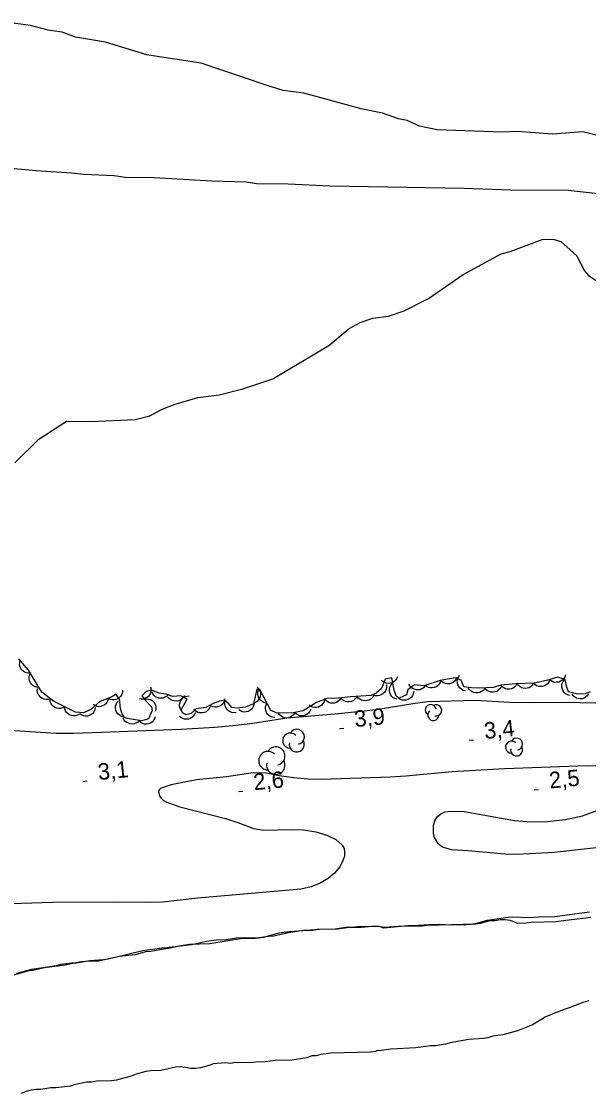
# Model space of a CAD drawing. Extents: x 336540 to 340074, y 5572036 to 5573747.
# Drawn here: x 336863.5 to 336967, y 5572308.6 to 5572504.4 of the extents above; entities that cross this region are included whole.
import ezdxf

# ---------------------------------------------------------------- set-up
doc = ezdxf.new("R2010")
doc.units = 0
for name, color, linetype in [('Niveau 1', 7, 'Continuous'), ('Niveau 2', 7, 'Continuous'), ('Niveau 22', 7, 'Continuous'), ('Niveau 3', 7, 'Continuous'), ('Niveau 4', 7, 'Continuous'), ('Niveau 44', 7, 'Continuous')]:
    doc.layers.add(name, color=color, linetype=linetype)

msp = doc.modelspace()

# ---------------------------------------------------------------- linework, layer by layer
at = {"layer": 'Niveau 1'}
msp.add_lwpolyline([(336973.14, 5572482.44), (336965.93, 5572484.28), (336960.38, 5572483.81), (336953.92, 5572484.35), (336951.23, 5572484.21), (336939.36, 5572484.6), (336936.12, 5572485.28), (336933.85, 5572486.36), (336932.32, 5572486.61), (336929.4, 5572487.64), (336925.47, 5572488.46), (336915, 5572491.33), (336911.23, 5572491.82), (336907.98, 5572492.84), (336896.27, 5572496.8), (336889.44, 5572497.81), (336886.39, 5572498.34), (336878.81, 5572500.66), (336873.35, 5572501.57), (336870.94, 5572502.45), (336868.37, 5572502.84), (336865.12, 5572503.68), (336859.67, 5572504.42)], dxfattribs=at)
at = {"layer": 'Niveau 2'}
for points in [[(336862.3, 5572423.83), (336866.65, 5572428.14), (336871.73, 5572431.45), (336876.13, 5572431.34), (336884.23, 5572431.75), (336886.9, 5572432.39), (336889.06, 5572433.53), (336891.52, 5572434.5), (336895.69, 5572435.74), (336899.56, 5572436.26), (336903.91, 5572437.34), (336909.39, 5572439.15), (336919.56, 5572445.26), (336923.31, 5572448.32), (336925.28, 5572449.45), (336927.6, 5572450.25), (336930.45, 5572450.57), (336933.3, 5572451.58), (336937.74, 5572453.83), (336944.12, 5572458.23), (336951.02, 5572461.98), (336952.7, 5572462.4), (336958.51, 5572464.57), (336960.52, 5572464.67), (336961.92, 5572464.23), (336964.76, 5572461.65), (336966.23, 5572458.85), (336966.96, 5572458.05), (336971.5, 5572455.04)], [(336969.16, 5572368.42), (336966.74, 5572368.51), (336951.62, 5572367.91), (336942.06, 5572367.36), (336933.65, 5572366.61), (336930.77, 5572366.44), (336918.25, 5572366), (336915.72, 5572366.07), (336913.13, 5572366.32), (336910.49, 5572366.69), (336908.13, 5572367.14), (336905.8, 5572367.22), (336900.92, 5572366.46), (336895.45, 5572365.94), (336890.81, 5572365.01), (336888.86, 5572364.35), (336888.59, 5572364.1), (336888.5, 5572363.78), (336888.69, 5572362.99), (336888.97, 5572362.57), (336889.42, 5572362.18), (336890.04, 5572361.86), (336892.39, 5572361.02), (336900.7, 5572358.86), (336902.95, 5572358.12), (336905.86, 5572357.03), (336907.71, 5572356.72), (336912.72, 5572356.86), (336914.96, 5572356.79), (336917.21, 5572356.44), (336919.24, 5572355.84), (336920.87, 5572355.04), (336922.03, 5572353.99), (336922.36, 5572353.36), (336922.46, 5572352.71), (336922.42, 5572352.02), (336922.22, 5572351.34), (336921.59, 5572350.06), (336920.62, 5572348.9), (336919.43, 5572347.89), (336917.98, 5572347.04), (336916.35, 5572346.38), (336914.47, 5572345.96), (336895.66, 5572344.35), (336889.22, 5572343.61), (336886.89, 5572343.51), (336880.47, 5572343.58), (336869.13, 5572343.53)], [(336973.28, 5572354.03), (336960.73, 5572352.64), (336953.97, 5572352.27), (336951.71, 5572352.34), (336944.98, 5572352.95), (336941.94, 5572353.14), (336940.31, 5572353.61), (336939.87, 5572353.93), (336939.5, 5572354.34), (336938.85, 5572355.41), (336938.68, 5572356.07), (336938.67, 5572357.64), (336938.94, 5572358.45), (336939.38, 5572359.18), (336940, 5572359.75), (336940.82, 5572360.09), (336941.82, 5572360.22), (336944.27, 5572360.12), (336953.49, 5572358.53), (336956.52, 5572358.24), (336959.5, 5572358.33), (336962.76, 5572358.71), (336965.86, 5572359.34), (336968.34, 5572360.24)], [(336869.13, 5572343.53), (336859.69, 5572343.22)], [(336967.12, 5572341.77), (336960.81, 5572340.94), (336957.93, 5572340.88), (336956.01, 5572340.72), (336953.18, 5572340.83), (336952.22, 5572340.8), (336949.35, 5572340.34), (336948.39, 5572340.26), (336946.53, 5572339.71), (336945.58, 5572339.52), (336944.73, 5572339.45), (336943.77, 5572339.48), (336941.85, 5572339.38), (336939.76, 5572339.5), (336937.83, 5572339.46), (336935.92, 5572339.3), (336934, 5572339.26), (336929.6, 5572338.82), (336928.74, 5572339.14), (336927.44, 5572339.16), (336925.52, 5572338.95), (336922.64, 5572338.94), (336920.73, 5572338.67), (336917.84, 5572338.61), (336913.33, 5572338.22), (336912.37, 5572338.2), (336910.46, 5572337.93), (336907.65, 5572337.13), (336905.73, 5572336.92), (336903.81, 5572336.93), (336897.89, 5572336), (336894.17, 5572335.86), (336892.25, 5572335.54), (336890.34, 5572335.1), (336889.38, 5572335.02), (336887.07, 5572334.57), (336886.11, 5572334.55), (336884.26, 5572334), (336881.39, 5572333.65), (336877.22, 5572332.76), (336876.26, 5572332.8), (336874.34, 5572332.7), (336871.47, 5572332.07), (336867.7, 5572331.59), (336865.56, 5572331.09), (336864.83, 5572331.07), (336862.02, 5572330.27)], [(336967.03, 5572325.6), (336966.13, 5572325.35), (336963.44, 5572324.27), (336962.54, 5572324.02), (336960.74, 5572323.31), (336959.06, 5572322.59), (336956.72, 5572321.18), (336954.03, 5572320.1), (336951.33, 5572319.36), (336949.52, 5572319.09), (336948.62, 5572318.84), (336947.72, 5572318.71), (336945.12, 5572318.54), (336941.74, 5572317.9), (336940.84, 5572317.65), (336939.04, 5572317.38), (336938.14, 5572317.36), (336935.43, 5572316.96), (336930.91, 5572316.74), (336929.1, 5572316.48), (336928.31, 5572316.46), (336928.09, 5572316.34), (336927.19, 5572316.21)], [(336927.19, 5572316.21), (336919.95, 5572316.04), (336918.15, 5572315.77), (336917.25, 5572315.53), (336916.46, 5572315.51), (336915.56, 5572315.15), (336912.85, 5572314.75), (336909.8, 5572314.68), (336907.99, 5572314.41), (336906.19, 5572314.37), (336905.28, 5572314.24), (336902.57, 5572314.29), (336901.66, 5572314.15), (336900.76, 5572314.25), (336898.5, 5572314.08), (336897.94, 5572313.84), (336896.14, 5572313.35), (336895.24, 5572313.22), (336894.33, 5572313.19), (336893.42, 5572313.4), (336892.52, 5572313.49), (336891.61, 5572313.47), (336888.91, 5572312.84), (336887.1, 5572312.8), (336886.2, 5572312.67), (336884.4, 5572312.18), (336883.5, 5572311.82), (336880.8, 5572311.08), (336879.9, 5572310.94), (336877.19, 5572310.88), (336876.29, 5572310.75), (336875.38, 5572310.73), (336873.13, 5572310.22), (336872.46, 5572309.98), (336869.75, 5572309.69), (336868.84, 5572309.67), (336867.04, 5572309.41), (336866.13, 5572309.38), (336865.23, 5572309.25), (336864.33, 5572309), (336863.44, 5572308.64)]]:
    msp.add_lwpolyline(points, dxfattribs=at)
at = {"layer": 'Niveau 22'}
for points in [[(336880.43, 5572476.21), (336874.84, 5572476.47), (336872.63, 5572476.71), (336866.18, 5572477.11), (336856.15, 5572478.03)], [(336968.71, 5572472.91), (336963.27, 5572473.54), (336952.77, 5572473.58), (336944.3, 5572473.9), (336919.76, 5572474.36), (336912.13, 5572474.69), (336906.37, 5572474.78), (336904.49, 5572475.04), (336898.23, 5572475.27), (336887.72, 5572475.84), (336882.46, 5572475.95), (336880.43, 5572476.21)], [(336968.29, 5572379.93), (336962.39, 5572380.05), (336956.22, 5572379.99), (336952.53, 5572380.07), (336946.28, 5572380.44), (336937.58, 5572380.17), (336934.88, 5572379.82), (336928.57, 5572378.77), (336926.08, 5572378.46), (336920.67, 5572377.91), (336911.91, 5572377.21), (336905.74, 5572376.24), (336902.04, 5572375.79), (336898.78, 5572375.49), (336892.66, 5572375.15), (336876.43, 5572374.49), (336872.92, 5572374.4), (336869.84, 5572374.42), (336861.32, 5572374.96)]]:
    msp.add_lwpolyline(points, dxfattribs=at)
at = {"layer": 'Niveau 3'}
for p, q in [((336921.51, 5572375.31), (336922.31, 5572375.39)), ((336945.18, 5572373.15), (336945.98, 5572373.23)), ((336874.7, 5572365.65), (336875.5, 5572365.73)), ((336903.08, 5572363.78), (336903.88, 5572363.86)), ((336957.04, 5572364.09), (336957.84, 5572364.17))]:
    msp.add_line(p, q, dxfattribs=at)
at = {"layer": 'Niveau 4'}
msp.add_lwpolyline([(336862.66, 5572330.6), (336865.36, 5572331.34), (336869.86, 5572332), (336870.76, 5572332.25), (336872.57, 5572332.52), (336873.47, 5572332.54), (336875.95, 5572332.93), (336878.43, 5572333.1), (336879.33, 5572333.24), (336885.63, 5572334.74), (336889.12, 5572335.27), (336890.03, 5572335.29), (336894.53, 5572335.84), (336897.23, 5572336.47), (336899.04, 5572336.74), (336900.84, 5572336.78), (336902.65, 5572337.05), (336906.83, 5572337.14), (336908.63, 5572337.41), (336909.53, 5572337.43), (336912.23, 5572338.06), (336914.94, 5572338.46), (336916.74, 5572338.5), (336917.53, 5572338.63), (336921.15, 5572338.71), (336922.95, 5572338.98), (336923.86, 5572339), (336924.76, 5572339.13), (336928.37, 5572339.21), (336929.85, 5572339.02), (336932.22, 5572339.19), (336936.62, 5572339.29), (336937.52, 5572339.42), (336946.34, 5572339.62), (336947.24, 5572339.76), (336949.04, 5572340.25), (336949.94, 5572340.27), (336950.84, 5572340.41), (336951.75, 5572340.43), (336952.65, 5572340.33), (336954.03, 5572339.78), (336955.62, 5572339.81), (336956.52, 5572339.95), (336961.04, 5572340.05), (336962.84, 5572340.32), (336966.46, 5572340.71), (336967.36, 5572340.85)], dxfattribs=at)
at = {"layer": 'Niveau 44'}
for points in [[(336929.22, 5572382.59), (336928.23, 5572381.77), (336927.33, 5572381.3), (336923.51, 5572381.09), (336921.37, 5572380.82), (336919.23, 5572380.77), (336917.33, 5572380.05), (336914.88, 5572378.53), (336913.08, 5572378.15), (336910.15, 5572378.08), (336909.01, 5572378.62), (336907.01, 5572382.41), (336906.44, 5572382.51), (336905.82, 5572379.79), (336904.37, 5572379.19), (336902.8, 5572379.04), (336901.89, 5572379.13), (336901.2, 5572379.91), (336900.51, 5572380.46), (336899.61, 5572380.32), (336898.49, 5572379.85), (336897.15, 5572379.14), (336895.35, 5572378.87), (336894.47, 5572378.06), (336893.46, 5572377.81), (336892.89, 5572378.14), (336892.65, 5572378.7), (336893.73, 5572380.64), (336892.59, 5572381.29), (336891.13, 5572381.14), (336889.88, 5572381.57), (336888.63, 5572381.76), (336887.15, 5572382.29), (336886.25, 5572382.05), (336885.48, 5572381.24), (336886.18, 5572380.35), (336887.22, 5572379.25), (336887.35, 5572378.58), (336886.7, 5572377.09), (336885.47, 5572376.73), (336882.76, 5572377.12), (336882.3, 5572377.33), (336881.83, 5572378.11), (336881.47, 5572379.23), (336881.44, 5572380.47), (336880.74, 5572381.58), (336879.96, 5572381.11), (336877.72, 5572380.16), (336876.17, 5572378.77), (336874.83, 5572378.18), (336873.36, 5572378.26), (336869.33, 5572380.3), (336867.22, 5572381.94), (336864.75, 5572385.97), (336862.98, 5572388.05)], [(336865.2, 5572385.44), (336864.78, 5572385.4), (336864.38, 5572385.47), (336864.07, 5572385.58), (336863.78, 5572385.78), (336863.52, 5572386.04), (336863.32, 5572386.37), (336863.18, 5572386.66), (336863.14, 5572387.01), (336863.16, 5572387.38), (336863.25, 5572387.73)], [(336866.68, 5572382.82), (336866.26, 5572382.84), (336865.88, 5572382.98), (336865.58, 5572383.13), (336865.33, 5572383.37), (336865.11, 5572383.67), (336864.97, 5572384.02), (336864.88, 5572384.34), (336864.89, 5572384.69), (336864.96, 5572385.05), (336865.11, 5572385.38)], [(336932.1, 5572384.76), (336931.95, 5572384.37), (336931.69, 5572384.06), (336931.45, 5572383.83), (336931.14, 5572383.67), (336930.78, 5572383.57), (336930.4, 5572383.55), (336930.07, 5572383.57), (336929.75, 5572383.7), (336929.43, 5572383.89), (336929.17, 5572384.15)], [(336967.28, 5572381.99), (336966.38, 5572381.63), (336965.03, 5572381.6), (336963.32, 5572382.01), (336962.96, 5572383.02), (336962.71, 5572384.25), (336961.35, 5572384.67), (336959.33, 5572384.06), (336957.08, 5572383.56), (336953.7, 5572383.48), (336950.99, 5572383.2), (336949.54, 5572382.82), (336947.06, 5572382.65), (336945.59, 5572382.73), (336944.23, 5572382.93), (336943.75, 5572384.16), (336942.61, 5572384.58), (336939.91, 5572384.07), (336936.89, 5572383.1), (336935.19, 5572383.29), (336933.97, 5572382.36), (336933.76, 5572381.45), (336932.42, 5572380.85), (336931.85, 5572381.18), (336931.49, 5572382.3), (336931.1, 5572384.55), (336929.86, 5572384.29), (336929.22, 5572382.59)], [(336942.95, 5572384.64), (336942.78, 5572384.26), (336942.52, 5572383.95), (336942.27, 5572383.73), (336941.95, 5572383.58), (336941.6, 5572383.48), (336941.22, 5572383.47), (336940.89, 5572383.5), (336940.57, 5572383.63), (336940.25, 5572383.83), (336940, 5572384.09)], [(336944.52, 5572382.18), (336944.12, 5572382.27), (336943.76, 5572382.47), (336943.5, 5572382.67), (336943.29, 5572382.96), (336943.13, 5572383.29), (336943.05, 5572383.66), (336943.02, 5572383.99), (336943.09, 5572384.33), (336943.23, 5572384.68), (336943.43, 5572384.97)], [(336962.74, 5572385.09), (336962.62, 5572384.69), (336962.39, 5572384.36), (336962.17, 5572384.11), (336961.87, 5572383.92), (336961.53, 5572383.79), (336961.15, 5572383.74), (336960.82, 5572383.73), (336960.48, 5572383.83), (336960.15, 5572384), (336959.87, 5572384.22)], [(336868.77, 5572380.73), (336868.37, 5572380.6), (336867.97, 5572380.6), (336867.64, 5572380.63), (336867.32, 5572380.77), (336867.01, 5572380.97), (336866.75, 5572381.25), (336866.55, 5572381.52), (336866.44, 5572381.85), (336866.38, 5572382.22), (336866.4, 5572382.58)], [(336887.06, 5572382.9), (336887.15, 5572382.49), (336887.12, 5572382.09), (336887.05, 5572381.77), (336886.88, 5572381.46), (336886.65, 5572381.17), (336886.34, 5572380.94), (336886.06, 5572380.77), (336885.72, 5572380.69), (336885.35, 5572380.67), (336884.99, 5572380.73)], [(336906.52, 5572382.85), (336906.8, 5572382.54), (336906.98, 5572382.18), (336907.09, 5572381.86), (336907.1, 5572381.51), (336907.05, 5572381.15), (336906.9, 5572380.79), (336906.75, 5572380.51), (336906.49, 5572380.26), (336906.19, 5572380.05), (336905.85, 5572379.92)], [(336908.3, 5572379.96), (336907.89, 5572380.01), (336907.51, 5572380.17), (336907.23, 5572380.34), (336906.99, 5572380.6), (336906.79, 5572380.91), (336906.67, 5572381.27), (336906.6, 5572381.59), (336906.64, 5572381.94), (336906.73, 5572382.3), (336906.9, 5572382.62)], [(336930.08, 5572383.3), (336930.12, 5572382.88), (336930.04, 5572382.48), (336929.93, 5572382.17), (336929.72, 5572381.89), (336929.46, 5572381.63), (336929.13, 5572381.43), (336928.83, 5572381.3), (336928.48, 5572381.26), (336928.11, 5572381.28), (336927.76, 5572381.38)], [(336932.02, 5572380.64), (336931.62, 5572380.76), (336931.28, 5572380.98), (336931.03, 5572381.2), (336930.84, 5572381.49), (336930.7, 5572381.83), (336930.64, 5572382.21), (336930.63, 5572382.54), (336930.73, 5572382.88), (336930.88, 5572383.21), (336931.11, 5572383.5)], [(336937.15, 5572383.07), (336936.88, 5572382.75), (336936.54, 5572382.53), (336936.24, 5572382.39), (336935.89, 5572382.34), (336935.52, 5572382.35), (336935.15, 5572382.46), (336934.85, 5572382.58), (336934.58, 5572382.8), (336934.34, 5572383.09), (336934.17, 5572383.4)], [(336940, 5572384.1), (336939.88, 5572383.7), (336939.66, 5572383.36), (336939.44, 5572383.11), (336939.14, 5572382.92), (336938.8, 5572382.77), (336938.42, 5572382.72), (336938.1, 5572382.71), (336937.76, 5572382.8), (336937.42, 5572382.96), (336937.14, 5572383.18)], [(336948.02, 5572382.6), (336947.77, 5572382.27), (336947.44, 5572382.03), (336947.15, 5572381.87), (336946.8, 5572381.8), (336946.43, 5572381.79), (336946.06, 5572381.87), (336945.75, 5572381.98), (336945.47, 5572382.19), (336945.21, 5572382.45), (336945.02, 5572382.76)], [(336951.01, 5572382.92), (336950.8, 5572382.56), (336950.5, 5572382.28), (336950.23, 5572382.09), (336949.9, 5572381.98), (336949.54, 5572381.92), (336949.15, 5572381.96), (336948.83, 5572382.03), (336948.53, 5572382.2), (336948.24, 5572382.43), (336948.02, 5572382.72)], [(336953.95, 5572383.51), (336953.75, 5572383.14), (336953.46, 5572382.85), (336953.2, 5572382.65), (336952.87, 5572382.53), (336952.51, 5572382.46), (336952.13, 5572382.48), (336951.81, 5572382.54), (336951.49, 5572382.7), (336951.2, 5572382.92), (336950.97, 5572383.2)], [(336956.95, 5572383.56), (336956.72, 5572383.21), (336956.41, 5572382.94), (336956.14, 5572382.76), (336955.8, 5572382.67), (336955.43, 5572382.62), (336955.05, 5572382.68), (336954.74, 5572382.76), (336954.44, 5572382.95), (336954.16, 5572383.19), (336953.95, 5572383.49)], [(336959.88, 5572384.18), (336959.73, 5572383.79), (336959.47, 5572383.48), (336959.24, 5572383.25), (336958.92, 5572383.08), (336958.57, 5572382.97), (336958.19, 5572382.95), (336957.86, 5572382.97), (336957.53, 5572383.1), (336957.21, 5572383.28), (336956.95, 5572383.53)], [(336963.56, 5572381.35), (336963.15, 5572381.45), (336962.8, 5572381.66), (336962.55, 5572381.87), (336962.35, 5572382.16), (336962.2, 5572382.5), (336962.13, 5572382.87), (336962.11, 5572383.2), (336962.19, 5572383.54), (336962.34, 5572383.88), (336962.55, 5572384.17)], [(336871.37, 5572379.26), (336871.01, 5572379.06), (336870.61, 5572378.98), (336870.28, 5572378.95), (336869.94, 5572379.02), (336869.6, 5572379.16), (336869.29, 5572379.39), (336869.05, 5572379.61), (336868.87, 5572379.91), (336868.74, 5572380.26), (336868.7, 5572380.62)], [(336879.34, 5572380.85), (336879.26, 5572380.44), (336879.07, 5572380.08), (336878.87, 5572379.81), (336878.6, 5572379.59), (336878.27, 5572379.42), (336877.9, 5572379.33), (336877.57, 5572379.29), (336877.23, 5572379.35), (336876.88, 5572379.48), (336876.58, 5572379.67)], [(336881.95, 5572382.31), (336881.93, 5572381.89), (336881.79, 5572381.51), (336881.64, 5572381.22), (336881.39, 5572380.96), (336881.09, 5572380.75), (336880.74, 5572380.61), (336880.42, 5572380.52), (336880.07, 5572380.53), (336879.71, 5572380.61), (336879.38, 5572380.76)], [(336885.89, 5572380.66), (336886.3, 5572380.73), (336886.7, 5572380.67), (336887.02, 5572380.59), (336887.32, 5572380.4), (336887.6, 5572380.16), (336887.81, 5572379.84), (336887.96, 5572379.55), (336888.02, 5572379.2), (336888.03, 5572378.83), (336887.95, 5572378.48)], [(336890.28, 5572381.51), (336890, 5572381.2), (336889.65, 5572381), (336889.34, 5572380.87), (336889, 5572380.83), (336888.63, 5572380.85), (336888.26, 5572380.97), (336887.97, 5572381.11), (336887.7, 5572381.34), (336887.47, 5572381.63), (336887.32, 5572381.96)], [(336893.21, 5572381.35), (336893.01, 5572380.99), (336892.72, 5572380.7), (336892.46, 5572380.5), (336892.13, 5572380.37), (336891.77, 5572380.3), (336891.38, 5572380.33), (336891.06, 5572380.39), (336890.75, 5572380.55), (336890.45, 5572380.77), (336890.22, 5572381.05)], [(336892.61, 5572378.62), (336892.42, 5572379), (336892.35, 5572379.4), (336892.34, 5572379.73), (336892.42, 5572380.07), (336892.57, 5572380.41), (336892.81, 5572380.71), (336893.04, 5572380.94), (336893.36, 5572381.1), (336893.71, 5572381.21), (336894.07, 5572381.25)], [(336900.56, 5572380.72), (336900.48, 5572380.31), (336900.29, 5572379.95), (336900.09, 5572379.68), (336899.81, 5572379.47), (336899.49, 5572379.3), (336899.11, 5572379.21), (336898.79, 5572379.17), (336898.44, 5572379.23), (336898.1, 5572379.36), (336897.79, 5572379.56)], [(336902.68, 5572378.23), (336902.27, 5572378.18), (336901.87, 5572378.25), (336901.55, 5572378.34), (336901.26, 5572378.54), (336900.99, 5572378.79), (336900.79, 5572379.12), (336900.65, 5572379.41), (336900.6, 5572379.76), (336900.61, 5572380.13), (336900.69, 5572380.48)], [(336918.79, 5572380.61), (336918.7, 5572380.2), (336918.49, 5572379.85), (336918.29, 5572379.59), (336918, 5572379.38), (336917.67, 5572379.22), (336917.3, 5572379.15), (336916.97, 5572379.12), (336916.63, 5572379.2), (336916.28, 5572379.33), (336915.99, 5572379.54)], [(336921.76, 5572380.83), (336921.54, 5572380.48), (336921.23, 5572380.21), (336920.95, 5572380.04), (336920.61, 5572379.94), (336920.25, 5572379.9), (336919.87, 5572379.95), (336919.55, 5572380.03), (336919.25, 5572380.22), (336918.97, 5572380.47), (336918.76, 5572380.76)], [(336924.74, 5572381.24), (336924.55, 5572380.87), (336924.27, 5572380.58), (336924.01, 5572380.37), (336923.68, 5572380.24), (336923.32, 5572380.16), (336922.94, 5572380.18), (336922.62, 5572380.23), (336922.3, 5572380.38), (336922, 5572380.6), (336921.76, 5572380.87)], [(336927.74, 5572381.32), (336927.53, 5572380.96), (336927.22, 5572380.69), (336926.95, 5572380.5), (336926.62, 5572380.4), (336926.25, 5572380.34), (336925.87, 5572380.39), (336925.55, 5572380.46), (336925.25, 5572380.63), (336924.96, 5572380.87), (336924.74, 5572381.16)], [(336935.07, 5572382.04), (336935, 5572381.63), (336934.82, 5572381.26), (336934.63, 5572380.99), (336934.36, 5572380.77), (336934.03, 5572380.59), (336933.66, 5572380.5), (336933.34, 5572380.45), (336932.99, 5572380.5), (336932.64, 5572380.62), (336932.34, 5572380.81)], [(336966.97, 5572381.64), (336966.75, 5572381.29), (336966.44, 5572381.03), (336966.16, 5572380.85), (336965.82, 5572380.75), (336965.46, 5572380.71), (336965.08, 5572380.77), (336964.76, 5572380.85), (336964.46, 5572381.04), (336964.18, 5572381.28), (336963.98, 5572381.58)], [(336874.05, 5572377.91), (336873.69, 5572377.71), (336873.29, 5572377.62), (336872.96, 5572377.6), (336872.62, 5572377.67), (336872.27, 5572377.81), (336871.96, 5572378.03), (336871.72, 5572378.25), (336871.55, 5572378.56), (336871.42, 5572378.91), (336871.37, 5572379.26)], [(336876.94, 5572379.11), (336876.86, 5572378.7), (336876.68, 5572378.34), (336876.49, 5572378.06), (336876.21, 5572377.84), (336875.89, 5572377.67), (336875.52, 5572377.57), (336875.19, 5572377.53), (336874.85, 5572377.59), (336874.5, 5572377.71), (336874.19, 5572377.9)], [(336882.04, 5572377.46), (336881.64, 5572377.58), (336881.3, 5572377.8), (336881.05, 5572378.01), (336880.86, 5572378.31), (336880.72, 5572378.65), (336880.66, 5572379.03), (336880.65, 5572379.36), (336880.74, 5572379.7), (336880.9, 5572380.03), (336881.12, 5572380.31)], [(336897.9, 5572379.25), (336897.72, 5572378.88), (336897.45, 5572378.58), (336897.2, 5572378.36), (336896.87, 5572378.22), (336896.51, 5572378.14), (336896.13, 5572378.15), (336895.81, 5572378.19), (336895.49, 5572378.33), (336895.18, 5572378.54), (336894.94, 5572378.81)], [(336905.94, 5572379.84), (336905.86, 5572379.43), (336905.67, 5572379.08), (336905.47, 5572378.81), (336905.19, 5572378.6), (336904.86, 5572378.42), (336904.49, 5572378.34), (336904.17, 5572378.3), (336903.82, 5572378.37), (336903.47, 5572378.5), (336903.17, 5572378.69)], [(336909.7, 5572377.31), (336909.29, 5572377.36), (336908.91, 5572377.52), (336908.63, 5572377.68), (336908.39, 5572377.94), (336908.19, 5572378.25), (336908.07, 5572378.62), (336908, 5572378.94), (336908.04, 5572379.29), (336908.13, 5572379.65), (336908.3, 5572379.96)], [(336916.3, 5572378.83), (336916.14, 5572378.44), (336915.88, 5572378.13), (336915.64, 5572377.9), (336915.33, 5572377.74), (336914.98, 5572377.63), (336914.59, 5572377.62), (336914.27, 5572377.64), (336913.94, 5572377.77), (336913.62, 5572377.96), (336913.36, 5572378.21)], [(336885, 5572376.8), (336884.72, 5572376.49), (336884.37, 5572376.28), (336884.07, 5572376.15), (336883.72, 5572376.11), (336883.35, 5572376.13), (336882.99, 5572376.25), (336882.69, 5572376.38), (336882.43, 5572376.61), (336882.19, 5572376.9), (336882.04, 5572377.22)], [(336887.9, 5572377.44), (336887.77, 5572377.04), (336887.54, 5572376.71), (336887.32, 5572376.46), (336887.02, 5572376.28), (336886.67, 5572376.15), (336886.29, 5572376.1), (336885.96, 5572376.1), (336885.63, 5572376.2), (336885.3, 5572376.37), (336885.02, 5572376.6)], [(336895.23, 5572378.25), (336895.08, 5572377.85), (336894.84, 5572377.53), (336894.6, 5572377.3), (336894.3, 5572377.13), (336893.95, 5572377.01), (336893.56, 5572376.98), (336893.24, 5572376.99), (336892.91, 5572377.11), (336892.58, 5572377.29), (336892.31, 5572377.53)], [(336913.37, 5572378.16), (336913.14, 5572377.81), (336912.83, 5572377.54), (336912.56, 5572377.36), (336912.22, 5572377.27), (336911.85, 5572377.22), (336911.47, 5572377.28), (336911.16, 5572377.36), (336910.86, 5572377.55), (336910.58, 5572377.79), (336910.37, 5572378.09)]]:
    msp.add_lwpolyline(points, dxfattribs=at)
for centre, radius, start, end in [((336938.17, 5572378.66), 1.01, 10.1922, 237.6493), ((336938.64, 5572377.77), 1.01, 132.0384, 357.727), ((336939.18, 5572378.62), 1.01, 254.8599, 117.5442), ((336913.73, 5572373.78), 1.38, 282.2692, 149.7263), ((336912.54, 5572373.09), 1.38, 44.1154, 269.804), ((336913.73, 5572372.4), 1.38, 166.9369, 29.6212), ((336952.91, 5572371.91), 1.09, 44.1154, 269.804), ((336953.84, 5572372.46), 1.09, 282.2692, 149.7263), ((336908.46, 5572369.44), 1.68, 44.1154, 269.804), ((336909.9, 5572370.28), 1.68, 282.2692, 149.7263), ((336953.84, 5572371.37), 1.09, 166.9369, 29.6212), ((336909.9, 5572368.6), 1.68, 166.9369, 29.6212)]:
    msp.add_arc(centre, radius, start, end, dxfattribs=at)

# ---------------------------------------------------------------- texts
at = {"layer": 'Niveau 3'}
for s, p in [('3,9    ', (336924.38, 5572375.55)), ('3,4    ', (336948.05, 5572373.39)), ('3,1    ', (336877.57, 5572365.89)), ('2,6    ', (336905.95, 5572364.02)), ('2,5    ', (336959.91, 5572364.33))]:
    msp.add_text(s, height=3, rotation=5.5424, dxfattribs=at).set_placement(p)

doc.saveas('drawing.dxf')
